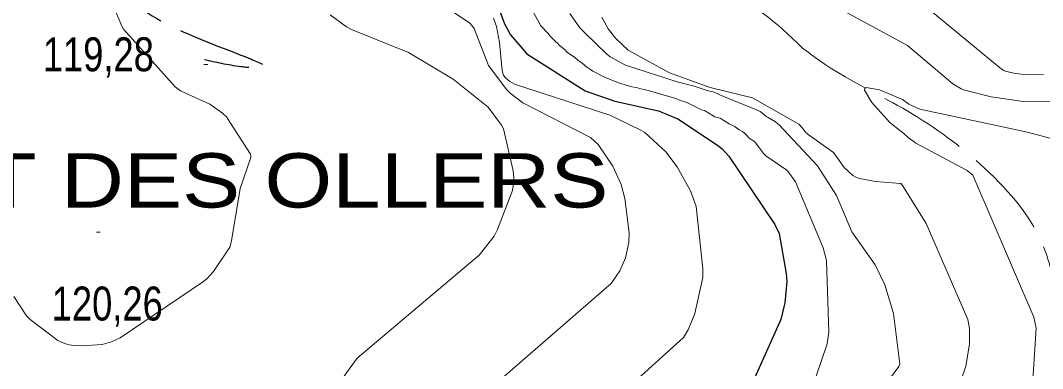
# Model space of a CAD drawing. Extents: x 483843 to 488449, y 4381269 to 4384483.
# Drawn here: x 485206.3 to 485469.7, y 4383726.9 to 4383816.7 of the extents above; entities that cross this region are included whole.
import ezdxf

# ---------------------------------------------------------------- set-up
doc = ezdxf.new("R2010")
doc.units = 0
doc.header["$LTSCALE"] = 3.8
doc.linetypes.add('LONG_DASHED', pattern=[7.5, 6, -1.5])
for name, color, linetype, lineweight in [('15', 7, 'LONG_DASHED', 13), ('38', 7, 'Continuous', 25), ('7', 7, 'Continuous', 13), ('8', 7, 'Continuous', 25), ('9', 7, 'Continuous', 13)]:
    doc.layers.add(name, color=color, linetype=linetype, lineweight=lineweight)
doc.layers.add('5', color=7, linetype='Continuous')

msp = doc.modelspace()

# ---------------------------------------------------------------- linework, layer by layer
at = {"layer": '15'}
for points in [[(485273.88, 4384133.57), (485261.68, 4384102.99), (485246.34, 4384046.6), (485243.66, 4383988.31), (485262.06, 4383958.01), (485272.03, 4383946.12), (485317.41, 4383923.9), (485357.83, 4383911.49), (485381.49, 4383902.95), (485391.85, 4383898.12), (485398.87, 4383889.56), (485398.94, 4383881.6), (485396.81, 4383874.93), (485387.02, 4383861.66), (485380.16, 4383851.64), (485377.6, 4383843.84), (485381.75, 4383834.9), (485388.53, 4383825.21), (485398.04, 4383818.2), (485407.83, 4383809.57)], [(485407.01, 4383662.62), (485417.24, 4383669.98), (485436.1, 4383678.01), (485456.31, 4383686.4), (485467.89, 4383694.54), (485476.07, 4383705.14), (485475.93, 4383725.9), (485473.56, 4383742.65), (485470.12, 4383757.91), (485454.84, 4383778.52), (485434.98, 4383793.28), (485413.65, 4383805.37), (485407.83, 4383809.57)]]:
    msp.add_spline(points, degree=3, dxfattribs=at)
at = {"layer": '38', "linetype": 'LONG_DASHED'}
msp.add_spline([(484972.26, 4383831.7), (484980.43, 4383837.4), (485008.98, 4383859.02), (485022.72, 4383867.06), (485034.88, 4383879.41), (485041.47, 4383886.77), (485063.96, 4383905.64), (485074.39, 4383917.53), (485084.6, 4383933.27), (485091.17, 4383940.62), (485127.43, 4383955.12), (485178.77, 4383930.53), (485187.47, 4383919.86), (485199, 4383893.86), (485214.72, 4383865.18), (485220.2, 4383854.96), (485234.5, 4383822.77), (485238.17, 4383819.28), (485268.15, 4383804.36), (485263.11, 4383804.76), (485253.69, 4383806.59)], degree=3, dxfattribs=at)
at = {"layer": '7'}
for p, q in [((485253.55, 4383805.37), (485254.55, 4383805.37)), ((485225.86, 4383762.1), (485226.86, 4383762.1))]:
    msp.add_line(p, q, dxfattribs=at)
at = {"layer": '8'}
msp.add_lwpolyline([(485324.59, 4383833.35), (485331.06, 4383815.84), (485332.57, 4383813), (485336.73, 4383808.11), (485351.83, 4383798.54), (485359.47, 4383795.89), (485370.72, 4383793.41), (485375.69, 4383791.3), (485385.88, 4383784.53), (485387.07, 4383783.57), (485388.82, 4383781.71), (485400.71, 4383764.09), (485401.77, 4383761.8), (485403.63, 4383751.45), (485403.78, 4383749.42), (485403.27, 4383743.91), (485402.27, 4383739.62), (485394.72, 4383722.9)], dxfattribs=at)
at = {"layer": '9'}
for points in [[(485551.91, 4383836.81), (485517.11, 4383816.52), (485504.82, 4383805.83), (485495.49, 4383799.69), (485489.95, 4383797.5), (485479.27, 4383795.7), (485464.05, 4383795.93), (485456.44, 4383796.97), (485449.66, 4383798.71), (485448.68, 4383799.08), (485446.58, 4383800.38), (485434.88, 4383810.22), (485400.18, 4383829.15)], [(485311.63, 4383823.06), (485321.97, 4383816.13), (485322.77, 4383815.25), (485323.21, 4383814.62), (485326.89, 4383805.11), (485331.6, 4383798.83), (485332.45, 4383797.94), (485335.71, 4383795.47), (485353.17, 4383786.5), (485355.17, 4383784.71), (485358.91, 4383779.15), (485361.06, 4383774.42), (485362.06, 4383770.78), (485363.12, 4383761.92), (485363.03, 4383759.45), (485362.17, 4383755.53), (485360.74, 4383752.14), (485358.51, 4383748.9), (485315.5, 4383711.49)], [(485469.93, 4383802.66), (485464.83, 4383802.73), (485462.28, 4383803.08), (485460.01, 4383803.67), (485459.68, 4383803.79), (485458.98, 4383804.22), (485437.93, 4383821.57)], [(485204.53, 4383745.52), (485207.83, 4383740.53), (485208.81, 4383739.55), (485215.9, 4383734.17), (485217, 4383733.67), (485218.51, 4383733.18), (485219.41, 4383733), (485221.99, 4383732.79), (485227.31, 4383733.17), (485229.71, 4383733.82), (485231.99, 4383734.82), (485253.42, 4383749.36), (485254.37, 4383750.15), (485256.04, 4383751.93), (485260.26, 4383758.22), (485260.7, 4383759.89), (485262.89, 4383773.34), (485265.67, 4383781.33), (485265.64, 4383781.89), (485265.59, 4383782.04), (485265.53, 4383782.19), (485259.64, 4383791.43), (485259.51, 4383791.69), (485259.46, 4383791.76), (485258.37, 4383792.83), (485255.12, 4383795.16), (485247.52, 4383798.59), (485246.16, 4383799.63), (485232.87, 4383814.45), (485232.44, 4383815.24), (485230.12, 4383820.73)], [(485337.44, 4383820.65), (485340.39, 4383815.32), (485342.26, 4383813.33), (485342.7, 4383812.7), (485342.85, 4383812.53), (485343.72, 4383811.75), (485344.13, 4383811.26), (485344.72, 4383810.75), (485345.21, 4383810.21), (485346.63, 4383809.13), (485346.94, 4383808.81)], [(485273.93, 4383703.27), (485293.01, 4383729.63), (485324.51, 4383756.14), (485328.35, 4383761.07), (485329.25, 4383762.79), (485333.11, 4383772.84), (485333.28, 4383773.97), (485333.38, 4383776.05), (485333.22, 4383777.97), (485330.8, 4383788.79), (485330.27, 4383789.73), (485326.84, 4383794.31), (485317.76, 4383801.59), (485306.29, 4383808.43), (485291.56, 4383814.36), (485290.27, 4383815.07), (485286.09, 4383818.17)], [(485328.2, 4383817.26), (485328.97, 4383815.18), (485329.77, 4383811.06), (485330.29, 4383804.54), (485330.51, 4383803.33), (485330.77, 4383802.64), (485330.94, 4383802.32), (485331.29, 4383801.87), (485332.35, 4383801), (485333.61, 4383800.26), (485358.18, 4383792.31), (485365.98, 4383788.52), (485367.15, 4383787.79), (485372.56, 4383782.83), (485375.5, 4383778.99), (485378.94, 4383772.81), (485380.41, 4383768.77), (485382.15, 4383752.73), (485382.16, 4383750.43), (485380.07, 4383741.17), (485378.38, 4383736.96), (485377.13, 4383734.97), (485361.76, 4383721.01)], [(485347.83, 4383818.54), (485350.47, 4383814.83), (485351.77, 4383813.47), (485357.38, 4383808.02), (485358.25, 4383807.33), (485362.24, 4383805.19), (485375.54, 4383800.9), (485379.88, 4383799.8), (485383.28, 4383798.62), (485385.04, 4383798.18), (485385.2, 4383798.12), (485387.26, 4383797.15), (485395.99, 4383793.66), (485396.86, 4383793.22), (485397.56, 4383792.71), (485398.49, 4383791.93), (485398.78, 4383791.74), (485400.89, 4383790.54), (485401.56, 4383790), (485401.68, 4383789.89), (485411.65, 4383779.19), (485416.55, 4383771.57), (485420.52, 4383762.21), (485426.57, 4383753.71), (485429.06, 4383748.57), (485431.24, 4383741.12), (485432.88, 4383728.11), (485432.64, 4383727.5), (485419.73, 4383709.91)], [(485356.11, 4383817.56), (485357.69, 4383814.58), (485359.68, 4383812.02), (485362.89, 4383809.07), (485373.57, 4383803.22), (485384.04, 4383799.43), (485394.95, 4383796.71), (485406.28, 4383790.34), (485406.87, 4383789.92), (485407.87, 4383788.88), (485408.51, 4383787.98), (485409.29, 4383787.29), (485415.78, 4383782.63), (485418.56, 4383778.77), (485420.74, 4383776.72), (485421.57, 4383776.3), (485422.49, 4383775.93), (485426.63, 4383775.14), (485433.08, 4383774.63), (485433.17, 4383774.61), (485433.35, 4383774.54), (485439.72, 4383764.32), (485450.4, 4383739.58), (485450.87, 4383737.23), (485450.85, 4383733.34), (485449.88, 4383727.44), (485447.28, 4383720.1)], [(485346.94, 4383808.81), (485347.11, 4383808.6), (485347.36, 4383808.35), (485349.02, 4383807.23), (485349.93, 4383806.49), (485351.03, 4383805.72), (485352.18, 4383804.76), (485353.2, 4383804.1), (485353.79, 4383803.65), (485356.62, 4383802.16), (485360.36, 4383800.61), (485363.81, 4383799.62), (485365.07, 4383799.38), (485366.14, 4383799.06), (485367.41, 4383798.83), (485375.13, 4383796.55), (485376.37, 4383796.03), (485378.04, 4383795.52), (485380.78, 4383794.21), (485381.59, 4383793.75), (485381.8, 4383793.66), (485382.15, 4383793.59), (485382.59, 4383793.45), (485384.77, 4383792.1), (485385.24, 4383791.88), (485386.57, 4383791.47), (485386.87, 4383791.34), (485388.93, 4383790.02), (485390.35, 4383789.33), (485390.49, 4383789.25), (485391.45, 4383788.5), (485392.43, 4383787.97), (485392.78, 4383787.72), (485393.4, 4383787.11), (485394.08, 4383786.37), (485394.33, 4383786.18), (485395.42, 4383785.47), (485395.71, 4383785.19), (485396.78, 4383783.68), (485397.35, 4383783.02), (485397.68, 4383782.49), (485398.34, 4383781.82), (485403.48, 4383778.3), (485404.04, 4383777.81), (485405.99, 4383775.12), (485413.16, 4383758.05), (485413.91, 4383755.15), (485414, 4383754.59), (485414.62, 4383736.35), (485414.17, 4383733.33), (485414.03, 4383732.79), (485408.94, 4383717.94)], [(485493.99, 4383780.33), (485465.76, 4383787.93), (485438.06, 4383793.85), (485435.22, 4383795.15), (485433.58, 4383796.35), (485427.66, 4383798.82), (485424.23, 4383799.43), (485423.89, 4383799.17), (485423.8, 4383798.72), (485425.69, 4383795.58), (485430.22, 4383790.49), (485432, 4383788.98), (485433.95, 4383787.58), (485435.07, 4383786.51), (485437.05, 4383785.05), (485450.22, 4383778.01), (485451.73, 4383776.85), (485467.46, 4383740.2), (485468.07, 4383737.39), (485466.75, 4383717.22)]]:
    msp.add_lwpolyline(points, dxfattribs=at)

# ---------------------------------------------------------------- texts
at = {"layer": '5', "width": 1.2}
msp.add_text('TANCAT DES OLLERS', height=14, dxfattribs=at).set_placement((485120.61, 4383768.46))
at = {"layer": '7', "width": 0.8}
for s, p in [('119,28', (485212.03, 4383803.61)), ('120,26', (485214.33, 4383739.33))]:
    msp.add_text(s, height=8.75, dxfattribs=at).set_placement(p)

doc.saveas('drawing.dxf')
